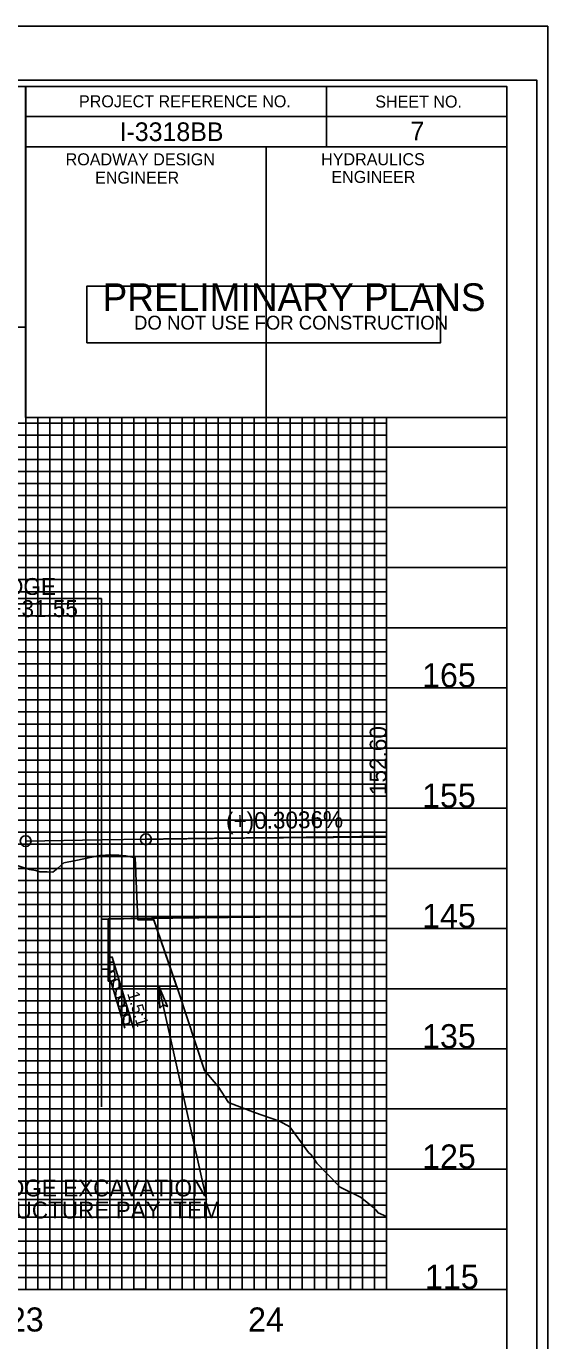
# Model space of a CAD drawing. Extents: x 573468 to 580768, y -57414 to -51768.
# Drawn here: x 580145 to 580362, y -52460 to -51914 of the extents above; entities that cross this region are included whole.
import ezdxf

# ---------------------------------------------------------------- set-up
doc = ezdxf.new("R2010")
doc.units = 0
for name, color, linetype in [('Exist Vertical Profile Ground Line', 7, 'Continuous'), ('Exist Vertical Profile Horizontal Axis Label Major', 7, 'Continuous'), ('Exist Vertical Profile Vertical Axis Label', 7, 'Continuous'), ('Prop Approach Slab Hatching', 7, 'Continuous'), ('Prop CMT Rip Rap Class B', 7, 'Continuous'), ('Prop PFL Text', 7, 'Continuous'), ('Prop Roadway Bridge', 7, 'Continuous'), ('Prop Terminator CELL', 7, 'Continuous'), ('Prop Vertical Profile Curve Label', 7, 'Continuous'), ('Prop Vertical Profile Grade', 7, 'Continuous'), ('Prop Vertical Profile Grade Label', 7, 'Continuous'), ('Prop VPI Label', 7, 'Continuous'), ('Sheet Cutting Line CELL', 7, 'Continuous'), ('Sheet Data Field CELL', 7, 'Continuous'), ('Sheet DOT Grid CELL', 7, 'Continuous'), ('Sheet Layout Profile Border Port 1', 7, 'Continuous'), ('Sheet Plot Border Inside CELL', 7, 'Continuous'), ('Sheet Plot Border Outside CELL', 7, 'Continuous'), ('Sheet Profile CELL', 7, 'Continuous'), ('Sheet Profile Grid Major CELL', 7, 'Continuous'), ('Sheet Profile Grid Middle CELL', 7, 'Continuous'), ('Sheet Profile Grid Minor CELL', 7, 'Continuous'), ('Sheet Sticker Preliminary CELL', 7, 'Continuous')]:
    doc.layers.add(name, color=color, linetype=linetype)

msp = doc.modelspace()

# ---------------------------------------------------------------- linework, layer by layer
at = {"layer": 'Exist Vertical Profile Ground Line'}
msp.add_lwpolyline([(580139.03, -52261.58), (580146.74, -52264.08), (580149.47, -52264.38), (580151.05, -52264.93), (580154.18, -52264.92), (580156.56, -52265.06), (580158.55, -52263.48), (580161.09, -52261.21), (580166.08, -52260.24), (580176.02, -52258.23), (580180.58, -52257.97), (580183.98, -52258.12), (580186.89, -52258.39), (580190.75, -52259.18), (580191.79, -52284.87), (580192.38, -52284.87), (580198.43, -52284.87), (580208.7, -52314.7), (580219.49, -52347.56), (580225.17, -52354.23), (580229.58, -52360.85), (580240.37, -52364.96), (580250.77, -52368.56), (580255.08, -52371), (580262.77, -52381.58), (580263.66, -52382.4), (580264.51, -52383.38), (580266.29, -52386.06), (580275.95, -52396.11), (580284.45, -52400.22), (580289.86, -52404.48), (580290.8, -52405.43), (580291.67, -52406.76), (580295.21, -52408.21)], dxfattribs=at)
at = {"layer": 'Prop Approach Slab Hatching'}
msp.add_lwpolyline([(580207.95, -52312.51), (580184.81, -52312.51), (580181.19, -52300.44), (580179.52, -52300.44), (580179.52, -52284.59), (580198.23, -52284.3)], close=True, dxfattribs=at)
msp.add_lwpolyline([(580190.06, -52330.01), (580181.19, -52300.44), (580179.52, -52300.44), (580179.52, -52305.59), (580179.51, -52309.52), (580179.51, -52310.43), (580180.58, -52310.44), (580186.46, -52330.01)], dxfattribs=at)
at = {"layer": 'Prop CMT Rip Rap Class B'}
for points in [[(580181.84, -52302.47), (580182.01, -52303.65), (580182.01, -52305.82), (580180.49, -52306.5), (580179.49, -52306.16), (580179.66, -52303.31), (580180.67, -52302.47), (580181.84, -52302.47)], [(580182.18, -52306.37), (580182.34, -52307.54), (580182.34, -52309.72), (580180.83, -52310.39), (580179.83, -52310.06), (580179.99, -52307.21), (580181, -52306.37), (580182.18, -52306.37)], [(580183.84, -52309.74), (580184.01, -52310.91), (580184.01, -52313.09), (580182.49, -52313.76), (580181.49, -52313.42), (580181.66, -52310.57), (580182.67, -52309.74), (580183.84, -52309.74)], [(580184.95, -52313.34), (580185.11, -52314.51), (580185.11, -52316.69), (580183.6, -52317.36), (580182.6, -52317.03), (580182.76, -52314.18), (580183.77, -52313.34), (580184.95, -52313.34)], [(580186.04, -52316.96), (580186.21, -52318.13), (580186.21, -52320.31), (580184.69, -52320.98), (580183.69, -52320.65), (580183.86, -52317.8), (580184.87, -52316.96), (580186.04, -52316.96)], [(580187.11, -52320.64), (580187.27, -52321.82), (580187.27, -52323.99), (580185.76, -52324.67), (580184.76, -52324.33), (580184.92, -52321.48), (580185.94, -52320.64), (580187.11, -52320.64)], [(580188.24, -52324.36), (580188.4, -52325.54), (580188.4, -52327.71), (580186.89, -52328.39), (580185.89, -52328.05), (580186.05, -52325.2), (580187.07, -52324.36), (580188.24, -52324.36)]]:
    msp.add_lwpolyline(points, dxfattribs=at)
at = {"layer": 'Prop PFL Text'}
for p, q in [((580080.47, -52151.38), (580176.76, -52151.38)), ((580176.76, -52151.38), (580176.76, -52251.73)), ((580220.31, -52401.17), (580200.58, -52312.51)), ((580120.78, -52401.17), (580220.31, -52401.17))]:
    msp.add_line(p, q, dxfattribs=at)
at = {"layer": 'Prop Roadway Bridge'}
for p, q in [((580176.76, -52251.73), (580195.21, -52251.45)), ((580176.76, -52251.73), (580176.76, -52284.63)), ((580176.76, -52284.63), (580195.21, -52284.35)), ((580176.76, -52305.44), (580176.76, -52362.65))]:
    msp.add_line(p, q, dxfattribs=at)
msp.add_lwpolyline([(580176.76, -52284.63), (580179.51, -52284.63), (580179.51, -52305.44), (580176.76, -52305.44)], close=True, dxfattribs=at)
for points in [[(580195.21, -52251.45), (580197.21, -52251.42), (580199.21, -52251.39), (580201.21, -52251.36), (580203.21, -52251.33), (580205.21, -52251.3), (580207.21, -52251.27), (580209.21, -52251.25), (580211.21, -52251.22), (580213.21, -52251.19), (580215.21, -52251.17), (580217.21, -52251.14), (580219.21, -52251.12), (580221.21, -52251.1), (580223.21, -52251.07), (580225.21, -52251.05), (580227.21, -52251.03), (580229.21, -52251), (580231.21, -52250.98), (580233.21, -52250.96), (580235.21, -52250.94), (580237.21, -52250.92), (580239.21, -52250.9), (580241.21, -52250.88), (580243.21, -52250.86), (580245.21, -52250.85), (580247.21, -52250.83), (580249.21, -52250.81), (580251.21, -52250.8), (580253.21, -52250.78), (580255.21, -52250.76), (580257.21, -52250.75), (580259.21, -52250.74), (580261.21, -52250.72), (580263.21, -52250.71), (580265.21, -52250.7), (580267.21, -52250.68), (580269.21, -52250.67), (580271.21, -52250.66), (580273.21, -52250.65), (580275.21, -52250.64), (580277.21, -52250.63), (580279.21, -52250.62), (580281.21, -52250.61), (580283.21, -52250.6), (580285.21, -52250.6), (580287.21, -52250.59), (580289.21, -52250.58), (580291.21, -52250.58), (580293.21, -52250.57), (580295.21, -52250.56)], [(580195.21, -52284.35), (580197.21, -52284.32), (580199.21, -52284.29), (580201.21, -52284.26), (580203.21, -52284.23), (580205.21, -52284.2), (580207.21, -52284.17), (580209.21, -52284.15), (580211.21, -52284.12), (580213.21, -52284.09), (580215.21, -52284.07), (580217.21, -52284.04), (580219.21, -52284.02), (580221.21, -52284), (580223.21, -52283.97), (580225.21, -52283.95), (580227.21, -52283.93), (580229.21, -52283.9), (580231.21, -52283.88), (580233.21, -52283.86), (580235.21, -52283.84), (580237.21, -52283.82), (580239.21, -52283.8), (580241.21, -52283.78), (580243.21, -52283.76), (580245.21, -52283.75), (580247.21, -52283.73), (580249.21, -52283.71), (580251.21, -52283.7), (580253.21, -52283.68), (580255.21, -52283.66), (580257.21, -52283.65), (580259.21, -52283.64), (580261.21, -52283.62), (580263.21, -52283.61), (580265.21, -52283.6), (580267.21, -52283.58), (580269.21, -52283.57), (580271.21, -52283.56), (580273.21, -52283.55), (580275.21, -52283.54), (580277.21, -52283.53), (580279.21, -52283.52), (580281.21, -52283.51), (580283.21, -52283.5), (580285.21, -52283.5), (580287.21, -52283.49), (580289.21, -52283.48), (580291.21, -52283.48), (580293.21, -52283.47), (580295.21, -52283.46)]]:
    msp.add_spline(points, degree=3, dxfattribs=at)
at = {"layer": 'Prop Terminator CELL'}
msp.add_lwpolyline([(580201.02, -52321.63), (580200.58, -52312.51), (580204.11, -52321), (580202.3, -52320.22)], close=True, dxfattribs=at)
at = {"layer": 'Prop Vertical Profile Curve Label'}
for centre in [(580145.21, -52252.21), (580195.21, -52251.45)]:
    msp.add_circle(centre, 2.25, dxfattribs=at)
at = {"layer": 'Prop Vertical Profile Grade'}
msp.add_line((580145.21, -52252.21), (580176.76, -52251.73), dxfattribs=at)
msp.add_spline([(580195.21, -52251.45), (580197.21, -52251.42), (580199.21, -52251.39), (580201.21, -52251.36), (580203.21, -52251.33), (580205.21, -52251.3), (580207.21, -52251.27), (580209.21, -52251.25), (580211.21, -52251.22), (580213.21, -52251.19), (580215.21, -52251.17), (580217.21, -52251.14), (580219.21, -52251.12), (580221.21, -52251.1), (580223.21, -52251.07), (580225.21, -52251.05), (580227.21, -52251.03), (580229.21, -52251), (580231.21, -52250.98), (580233.21, -52250.96), (580235.21, -52250.94), (580237.21, -52250.92), (580239.21, -52250.9), (580241.21, -52250.88), (580243.21, -52250.86), (580245.21, -52250.85), (580247.21, -52250.83), (580249.21, -52250.81), (580251.21, -52250.8), (580253.21, -52250.78), (580255.21, -52250.76), (580257.21, -52250.75), (580259.21, -52250.74), (580261.21, -52250.72), (580263.21, -52250.71), (580265.21, -52250.7), (580267.21, -52250.68), (580269.21, -52250.67), (580271.21, -52250.66), (580273.21, -52250.65), (580275.21, -52250.64), (580277.21, -52250.63), (580279.21, -52250.62), (580281.21, -52250.61), (580283.21, -52250.6), (580285.21, -52250.6), (580287.21, -52250.59), (580289.21, -52250.58), (580291.21, -52250.58), (580293.21, -52250.57), (580295.21, -52250.56)], degree=3, dxfattribs=at)
at = {"layer": 'Prop VPI Label'}
msp.add_line((580195.21, -52251.45), (580295.21, -52250.12), dxfattribs=at)
at = {"layer": 'Sheet Cutting Line CELL'}
msp.add_line((580362.21, -51913.55), (578678.21, -51913.55), dxfattribs=at)
at = {"layer": 'Sheet DOT Grid CELL'}
for p, q in [((580195.21, -52438.55), (580195.21, -52076.1)), ((580245.21, -52438.55), (580245.21, -52076.1)), ((580295.21, -52438.55), (580295.21, -52076.1)), ((580345.21, -52088.55), (578845.21, -52088.55)), ((580345.21, -52138.55), (578845.21, -52138.55)), ((580345.21, -52188.55), (578845.21, -52188.55)), ((580345.21, -52238.55), (578845.21, -52238.55)), ((580345.21, -52288.55), (578845.21, -52288.55)), ((580345.21, -52338.55), (578845.21, -52338.55)), ((580345.21, -52388.55), (578845.21, -52388.55))]:
    msp.add_line(p, q, dxfattribs=at)
at = {"layer": 'Sheet Layout Profile Border Port 1'}
msp.add_lwpolyline([(578895.21, -51938.55), (578895.21, -52438.55), (580295.21, -52438.55), (580295.21, -52076.1), (580145.16, -52076.1), (580145.16, -51938.55)], close=True, dxfattribs=at)
at = {"layer": 'Sheet Plot Border Inside CELL'}
msp.add_lwpolyline([(578691.21, -52991.1), (580357.71, -52991.1), (580357.71, -51936), (578691.21, -51936)], close=True, dxfattribs=at)
at = {"layer": 'Sheet Plot Border Outside CELL'}
msp.add_lwpolyline([(578678.21, -53013.55), (580362.21, -53013.55), (580362.21, -51913.55), (578678.21, -51913.55)], close=True, dxfattribs=at)
at = {"layer": 'Sheet Profile CELL'}
for p, q in [((580270.21, -51938.6), (580270.21, -51963.6)), ((580145.16, -51951.1), (580345.21, -51951.1)), ((580245.21, -51963.6), (580245.21, -52076.05)), ((578845.21, -52438.55), (580345.21, -52438.55))]:
    msp.add_line(p, q, dxfattribs=at)
for points in [[(580345.21, -51938.55), (578845.21, -51938.55), (578845.21, -52988.55), (580345.21, -52988.55)], [(580145.16, -51938.55), (580345.21, -51938.55), (580345.21, -51963.6), (580145.16, -51963.6)], [(580145.16, -51963.6), (580245.21, -51963.6), (580245.21, -52076.1), (580145.16, -52076.1)], [(580245.21, -51963.6), (580345.21, -51963.6), (580345.21, -52076.1), (580245.21, -52076.1)]]:
    msp.add_lwpolyline(points, close=True, dxfattribs=at)
at = {"layer": 'Sheet Profile Grid Major CELL'}
for points in [[(579695.21, -52438.55), (579745.21, -52438.55), (579745.21, -51938.55), (579795.21, -51938.55), (579795.21, -52438.55), (579845.21, -52438.55), (579845.21, -51938.55), (579895.21, -51938.55), (579895.21, -52438.55), (579945.21, -52438.55), (579945.21, -51938.55), (579995.21, -51938.55), (579995.21, -52438.55), (580045.21, -52438.55), (580045.21, -51938.55), (580095.21, -51938.55), (580095.21, -52438.55), (580145.21, -52438.55), (580145.21, -51938.55), (580171.51, -51938.55)], [(580145.21, -52038.55), (578845.21, -52038.55), (578845.21, -52088.55), (580345.21, -52088.55)], [(580195.21, -52076.1), (580195.21, -52438.55), (580245.21, -52438.55), (580245.21, -52438.55), (580245.21, -52076.1)], [(580295.21, -52076.1), (580295.21, -52438.55), (580345.21, -52438.55), (580345.21, -52088.55)], [(580345.21, -52138.55), (578845.21, -52138.55), (578845.21, -52188.55), (580345.21, -52188.55)], [(580345.21, -52238.55), (578845.21, -52238.55), (578845.21, -52288.55), (580345.21, -52288.55)], [(580345.21, -52338.55), (578845.21, -52338.55), (578845.21, -52338.55), (578845.21, -52388.55), (580345.21, -52388.55)]]:
    msp.add_lwpolyline(points, dxfattribs=at)
at = {"layer": 'Sheet Profile Grid Middle CELL'}
for points in [[(579670.21, -51938.55), (579720.21, -51938.55), (579720.21, -52438.55), (579770.21, -52438.55), (579770.21, -51938.55), (579820.21, -51938.55), (579820.21, -52438.55), (579870.21, -52438.55), (579870.21, -51938.55), (579920.21, -51938.55), (579920.21, -52438.55), (579970.21, -52438.55), (579970.21, -51938.55), (580020.21, -51938.55), (580020.21, -52438.55), (580070.21, -52438.55), (580070.21, -51938.55), (580120.21, -51938.55), (580120.21, -52438.55), (580170.21, -52438.55), (580170.21, -52076.1)], [(580170.21, -52175.75), (580170.21, -52438.55), (580220.21, -52438.55), (580220.21, -52076.1)], [(580220.21, -52175.75), (580220.21, -52438.55), (580270.21, -52438.55), (580270.21, -52076.1)], [(580345.21, -52113.55), (578845.21, -52113.55), (578845.21, -52163.55), (580170.21, -52163.55)], [(580170.21, -52163.55), (580345.21, -52163.55)], [(580345.21, -52213.55), (578845.21, -52213.55), (578845.21, -52263.55), (580345.21, -52263.55)], [(580345.21, -52313.55), (578845.21, -52313.55), (578845.21, -52363.55), (580345.21, -52363.55)], [(580345.21, -52413.55), (578845.21, -52413.55)]]:
    msp.add_lwpolyline(points, dxfattribs=at)
at = {"layer": 'Sheet Profile Grid Minor CELL'}
for p, q in [((580295.21, -52078.55), (578895.21, -52078.55)), ((580295.21, -52083.55), (578895.21, -52083.55)), ((578895.21, -52093.55), (580295.21, -52093.55)), ((580295.21, -52098.55), (578895.21, -52098.55)), ((578895.21, -52103.55), (580295.21, -52103.55)), ((580295.21, -52123.55), (578895.21, -52123.55)), ((578895.21, -52128.55), (580295.21, -52128.55)), ((580295.21, -52148.55), (578895.21, -52148.55)), ((578895.21, -52153.55), (580295.21, -52153.55)), ((580295.21, -52173.55), (578895.21, -52173.55)), ((578895.21, -52178.55), (580295.21, -52178.55)), ((580295.21, -52183.55), (578895.21, -52183.55)), ((578895.21, -52193.55), (580295.21, -52193.55)), ((580295.21, -52198.55), (578895.21, -52198.55)), ((578895.21, -52203.55), (580295.21, -52203.55)), ((580295.21, -52208.55), (578895.21, -52208.55)), ((578895.21, -52218.55), (580295.21, -52218.55)), ((580295.21, -52223.55), (578895.21, -52223.55)), ((578895.21, -52228.55), (580295.21, -52228.55)), ((580295.21, -52233.55), (578895.21, -52233.55)), ((578895.21, -52243.55), (580295.21, -52243.55)), ((580295.21, -52248.55), (578895.21, -52248.55)), ((578895.21, -52253.55), (580295.21, -52253.55)), ((580295.21, -52258.55), (578895.21, -52258.55)), ((578895.21, -52268.55), (580295.21, -52268.55)), ((580295.21, -52273.55), (578895.21, -52273.55)), ((578895.21, -52278.55), (580295.21, -52278.55)), ((580295.21, -52283.55), (578895.21, -52283.55)), ((578895.21, -52293.55), (580295.21, -52293.55)), ((580295.21, -52298.55), (578895.21, -52298.55)), ((578895.21, -52303.55), (580295.21, -52303.55)), ((580295.21, -52308.55), (578895.21, -52308.55)), ((578895.21, -52318.55), (580295.21, -52318.55)), ((580295.21, -52323.55), (578895.21, -52323.55)), ((580295.21, -52328.55), (578895.21, -52328.55)), ((580295.21, -52333.55), (578895.21, -52333.55)), ((578895.21, -52343.55), (580295.21, -52343.55)), ((580295.21, -52348.55), (578895.21, -52348.55)), ((578895.21, -52353.55), (580295.21, -52353.55)), ((580295.21, -52358.55), (578895.21, -52358.55)), ((578895.21, -52368.55), (580295.21, -52368.55)), ((580295.21, -52373.55), (578895.21, -52373.55)), ((578895.21, -52378.55), (580295.21, -52378.55)), ((580295.21, -52383.55), (578895.21, -52383.55)), ((578895.21, -52393.55), (580295.21, -52393.55)), ((580295.21, -52398.55), (578895.21, -52398.55)), ((578895.21, -52403.55), (580295.21, -52403.55)), ((580295.21, -52408.55), (578895.21, -52408.55)), ((578895.21, -52418.55), (580295.21, -52418.55)), ((580295.21, -52423.55), (578895.21, -52423.55)), ((578895.21, -52428.55), (580295.21, -52428.55))]:
    msp.add_line(p, q, dxfattribs=at)
for points in [[(580140.21, -51938.55), (580150.21, -51938.55)], [(580150.21, -52076.1), (580150.21, -52438.55), (580155.21, -52438.55), (580155.21, -52076.1)], [(580160.21, -52076.1), (580160.21, -52438.55), (580165.21, -52438.55), (580165.21, -52076.1)], [(580175.21, -52076.1), (580175.21, -52438.55), (580175.21, -52438.55), (580180.21, -52438.55), (580185.21, -52438.55), (580185.21, -52076.1)], [(580180.21, -52076.1), (580180.21, -52438.55)], [(580190.21, -52076.1), (580190.11, -52438.5), (580195.11, -52438.5), (580200.21, -52438.55), (580200.21, -52076.1)], [(580200.21, -52175.75), (580200.21, -52438.55), (580205.21, -52438.55), (580205.21, -52076.1)], [(580210.21, -52076.1), (580210.21, -52438.55), (580215.21, -52438.55), (580215.21, -52076.1)], [(580225.21, -52076.1), (580225.21, -52438.55), (580230.21, -52438.55), (580230.21, -52076.1)], [(580235.21, -52076.1), (580235.21, -52438.55), (580240.21, -52438.55), (580240.21, -52076.1)], [(580250.21, -52076.1), (580250.21, -52438.55), (580255.21, -52438.55), (580255.21, -52076.1)], [(580260.21, -52076.1), (580260.21, -52438.55), (580265.21, -52438.55), (580265.21, -52076.1)], [(580275.21, -52076.1), (580275.21, -52438.55), (580280.21, -52438.55), (580280.21, -52076.1)], [(580285.21, -52076.1), (580285.21, -52438.55), (580290.21, -52438.55), (580290.21, -52076.1)], [(580295.21, -52108.55), (578895.21, -52108.55), (578895.21, -52118.55), (580295.21, -52118.55)], [(580295.21, -52133.55), (578895.21, -52133.55), (578895.21, -52143.55), (580295.21, -52143.55)], [(580295.21, -52158.55), (578895.21, -52158.55), (578895.21, -52168.55), (580295.21, -52168.55)], [(580295.21, -52433.55), (578895.21, -52433.55)]]:
    msp.add_lwpolyline(points, dxfattribs=at)
at = {"layer": 'Sheet Sticker Preliminary CELL'}
msp.add_lwpolyline([(580170.66, -52045.06), (580170.66, -52021.56), (580317.66, -52021.56), (580317.66, -52045.06)], close=True, dxfattribs=at)

# ---------------------------------------------------------------- texts
at = {"layer": 'Exist Vertical Profile Horizontal Axis Label Major'}
for s, p in [('23', (580137.82, -52456.05)), ('24', (580237.67, -52456.05))]:
    msp.add_text(s, height=10, dxfattribs=at).set_placement(p)
at = {"layer": 'Exist Vertical Profile Vertical Axis Label'}
for s, p in [('165', (580310, -52188.3)), ('155', (580310, -52238.3)), ('145', (580310, -52288.3)), ('135', (580310, -52338.3)), ('125', (580310, -52388.3)), ('115', (580311.2, -52438.3))]:
    msp.add_text(s, height=10, dxfattribs=at).set_placement(p)
at = {"layer": 'Prop Approach Slab Hatching'}
msp.add_text('1.5:1', height=5, rotation=286.6992, dxfattribs=at).set_placement((580187.36, -52315.53))
at = {"layer": 'Prop PFL Text'}
for s, p in [('BEGIN BRIDGE', (580090.17, -52149.89)), ('-L- STA. 23+31.55', (580090.17, -52159.07)), ('BRIDGE EXCAVATION', (580122.3, -52399.89)), ('STRUCTURE PAY ITEM', (580122.3, -52409.06))]:
    msp.add_text(s, height=7, dxfattribs=at).set_placement(p)
at = {"layer": 'Prop Vertical Profile Grade Label'}
msp.add_text('(+)0.3036%', height=7, rotation=0.8696, dxfattribs=at).set_placement((580228.53, -52247.35))
at = {"layer": 'Prop VPI Label'}
msp.add_text('152.60', height=7, rotation=90, dxfattribs=at).set_placement((580295.21, -52233.06))
at = {"layer": 'Sheet Data Field CELL'}
for s, p in [('I-3318BB', (580184.23, -51961.24)), ('7', (580305.16, -51960.94))]:
    msp.add_text(s, height=7.75, dxfattribs=at).set_placement(p)
at = {"layer": 'Sheet Profile CELL'}
for s, height, p in [('PROJECT REFERENCE NO.', 5.0001, (580167.38, -51947.24)), ('SHEET NO.', 5, (580290.53, -51947.34)), ('ROADWAY DESIGN', 5.0001, (580161.83, -51971.34)), ('HYDRAULICS', 5, (580268.03, -51971.29)), ('ENGINEER', 5, (580174.08, -51978.94)), ('ENGINEER', 5, (580272.28, -51978.64))]:
    msp.add_text(s, height=height, dxfattribs=at).set_placement(p)
at = {"layer": 'Sheet Sticker Preliminary CELL'}
for s, height, p in [('PRELIMINARY PLANS', 11.52, (580177.16, -52031.91)), ('DO NOT USE FOR CONSTRUCTION', 5.76, (580190.26, -52039.61))]:
    msp.add_text(s, height=height, dxfattribs=at).set_placement(p)

doc.saveas('drawing.dxf')
